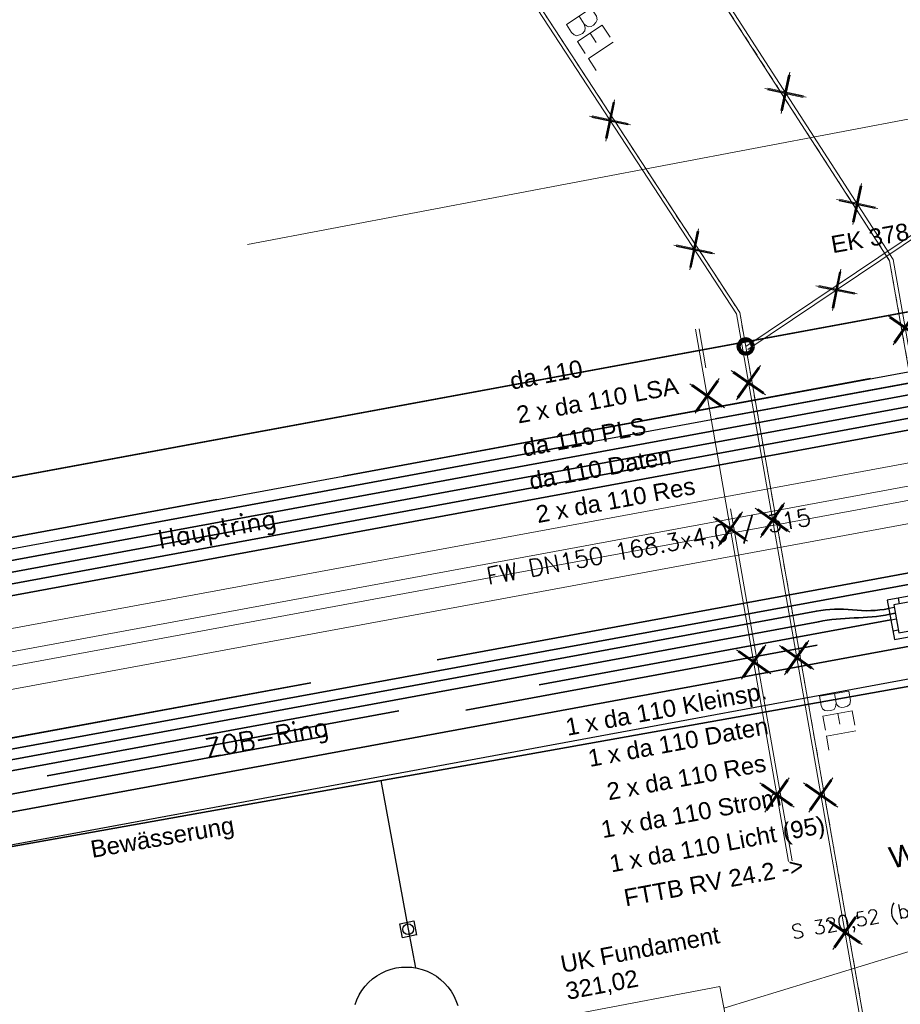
# Model space of a CAD drawing. Header units: metres. Extents: x -502 to 161, y -108 to 174.
# Tile 590 of 656: x -57 to -44, y 20 to 34. Entities that reach past the tile are written whole.
import ezdxf

# ---------------------------------------------------------------- set-up
doc = ezdxf.new("R2010")
doc.units = ezdxf.units.M
doc.header["$LTSCALE"] = 0.1
for name, pattern in [('1', [70, 50, -20]), ('2-1', [0.17, 0.06, -0.025, 0.06, -0.025]), ('237', [93, 75, -18]), ('3', [0.27, 0.1, -0.035, 0.1, -0.035])]:
    doc.linetypes.add(name, pattern=pattern)
for name, color, linetype in [('BRI31-005.07-5f08-Koordinierung Lageplan 4. BA Radstation - Seeterrasse 2023-05-31', 7, 'Continuous'), ('BRI32-005.02-5f05-Koordinierung Schemaplan 4 BA ZOB Teilbereich', 7, 'Continuous'), ('BRI32-005.03-5f06-Koordinierung Schemaplan 4 BA ZOB Teilbereich 2 Ost - Bahnhofsallee 2023-01-21', 7, 'Continuous')]:
    doc.layers.add(name, color=color, linetype=linetype)
doc.styles.add('Arial', font='arial.ttf')
doc.styles.add('Txt', font='txt_____.ttf')

# ---------------------------------------------------------------- blocks, each defined once
blk = doc.blocks.new('1016')
at = {"color": 7, "linetype": 'Continuous', "lineweight": 9, "transparency": 33554687}
for p, q in [((0.703072, 0.277444), (1.257444, -0.276928)), ((1.257444, 0.277444), (0.703072, -0.276928))]:
    blk.add_line(p, q, dxfattribs=at)
at = {"color": 2, "linetype": 'Continuous', "lineweight": 20, "true_color": 0xffff00, "transparency": 33554687}
for p, q in [((1.212401, 0.25319), (0.727326, -0.231885)), ((0.727326, 0.232401), (1.212401, -0.252674)), ((0.748114, 0.25319), (1.23319, -0.231885)), ((1.23319, 0.232401), (0.748114, -0.252674))]:
    blk.add_line(p, q, dxfattribs=at)
blk = doc.blocks.new('10011')
at = {"color": 190, "linetype": 'Continuous', "lineweight": 13, "true_color": 0x7f00ff, "transparency": 33554687}
for p, q in [((4.302568, 0.608018), (4.469535, 0.6081)), ((4.302568, 0.608018), (4.304235, 0.088154)), ((4.655568, 0.608018), (4.907582, 0.608142)), ((4.655568, 0.608018), (4.657235, 0.088154)), ((5.008568, 0.608018), (5.010235, 0.088154)), ((4.302693, 0.352595), (4.469661, 0.352677)), ((4.655694, 0.352595), (4.847467, 0.352689)), ((4.302824, 0.088154), (4.469791, 0.088236)), ((4.655824, 0.088154), (4.907837, 0.088278)), ((5.008823, 0.088154), (5.260838, 0.088278))]:
    blk.add_line(p, q, dxfattribs=at)
at = {"color": 190, "linetype": 'Continuous', "lineweight": 13, "true_color": 0x7f00ff, "transparency": 33554687, "flags": 128}
blk.add_lwpolyline([(4.469535, 0.6081), (4.530396, 0.585559), (4.557445, 0.540477), (4.569467, 0.480368), (4.566462, 0.43228), (4.546926, 0.393209), (4.513866, 0.367663), (4.469661, 0.352677), (4.531898, 0.330094), (4.573975, 0.298537), (4.585997, 0.238428), (4.581489, 0.182827), (4.567964, 0.136242), (4.52739, 0.103182), (4.469791, 0.088236)], dxfattribs=at)

msp = doc.modelspace()

# ---------------------------------------------------------------- linework, layer by layer
at = {"layer": 'BRI31-005.07-5f08-Koordinierung Lageplan 4. BA Radstation - Seeterrasse 2023-05-31', "color": 190, "linetype": '3', "lineweight": 13, "true_color": 0x7f00ff, "transparency": 33554687, "flags": 128}
msp.add_lwpolyline([(-67.468, 57.555), (-66.978, 57.923), (-59.781, 48.369), (-57.433, 45.401), (-51.397, 37.387), (-46.677, 30.159), (-44.651, 18.615)], dxfattribs=at)
msp.add_lwpolyline([(-67.468, 57.555), (-66.978, 57.923), (-59.781, 48.369), (-57.433, 45.401), (-51.397, 37.387), (-46.677, 30.159), (-44.651, 18.615)], dxfattribs=at)
at = {"layer": 'BRI31-005.07-5f08-Koordinierung Lageplan 4. BA Radstation - Seeterrasse 2023-05-31', "color": 255, "linetype": 'Continuous', "lineweight": 9, "transparency": 33554687, "flags": 128}
for points in [[(-44.7, 18.606), (-46.725, 30.14), (-51.437, 37.358), (-57.472, 45.37), (-59.821, 48.338), (-66.988, 57.853), (-67.438, 57.515)], [(-44.7, 18.606), (-46.725, 30.14), (-51.437, 37.358), (-57.472, 45.37), (-59.821, 48.338), (-66.988, 57.853), (-67.438, 57.515)], [(-43.036, -10.083), (-45.839, 8.207), (-41.167, 11.834), (-44.533, 30.901), (-49.549, 38.674), (-63.077, 56.634)], [(-43.036, -10.083), (-45.839, 8.207), (-41.167, 11.834), (-44.533, 30.901), (-49.549, 38.674), (-63.077, 56.634)]]:
    msp.add_lwpolyline(points, dxfattribs=at)
at = {"layer": 'BRI31-005.07-5f08-Koordinierung Lageplan 4. BA Radstation - Seeterrasse 2023-05-31', "color": 7, "linetype": '2-1', "lineweight": 13, "transparency": 33554687, "flags": 128}
msp.add_lwpolyline([(-63.117, 56.604), (-49.59, 38.646), (-44.581, 30.882), (-41.222, 11.855), (-45.893, 8.229), (-43.085, -10.09)], dxfattribs=at)
msp.add_lwpolyline([(-63.117, 56.604), (-49.59, 38.646), (-44.581, 30.882), (-41.222, 11.855), (-45.893, 8.229), (-43.085, -10.09)], dxfattribs=at)
at = {"layer": 'BRI31-005.07-5f08-Koordinierung Lageplan 4. BA Radstation - Seeterrasse 2023-05-31', "color": 114, "linetype": 'Continuous', "lineweight": 30, "true_color": 0x00994c, "transparency": 33554687, "flags": 128}
msp.add_lwpolyline([(-64.088, 26.52), (15.711, 41.26)], dxfattribs=at)
msp.add_lwpolyline([(-64.088, 26.52), (15.711, 41.26)], dxfattribs=at)
at = {"layer": 'BRI31-005.07-5f08-Koordinierung Lageplan 4. BA Radstation - Seeterrasse 2023-05-31', "color": 7, "linetype": 'Continuous', "lineweight": 30, "transparency": 33554687, "flags": 128}
for points in [[(-70.467, 24.3), (-67.891, 24.776), (-67.891, 24.776, 0.043992), (-66.878, 25.053), (-66.878, 25.053, -0.042289), (-65.91, 25.322), (-59.979, 26.44), (19.346, 41.093), (22.457, 38), (22.493, 37.325), (22.22, 37.049)], [(-70.467, 24.3), (-67.891, 24.776), (-67.891, 24.776, 0.043992), (-66.878, 25.053), (-66.878, 25.053, -0.042289), (-65.91, 25.322), (-59.979, 26.44), (19.346, 41.093), (22.457, 38), (22.493, 37.325), (22.22, 37.049)], [(22.142, 37.127), (22.381, 37.367), (22.354, 37.877), (19.293, 40.92), (-59.95, 26.283), (-65.88, 25.157, 0.018793), (-66.856, 24.933, -0.019765), (-67.876, 24.702), (-70.453, 24.226)], [(22.142, 37.127), (22.381, 37.367), (22.354, 37.877), (19.293, 40.92), (-59.95, 26.283), (-65.88, 25.157, 0.018793), (-66.856, 24.933, -0.019765), (-67.876, 24.702), (-70.453, 24.226)]]:
    msp.add_lwpolyline(points, format="xyb", dxfattribs=at)
at = {"layer": 'BRI31-005.07-5f08-Koordinierung Lageplan 4. BA Radstation - Seeterrasse 2023-05-31', "color": 142, "linetype": 'Continuous', "lineweight": 30, "true_color": 0x0099cc, "transparency": 33554687, "flags": 128}
msp.add_lwpolyline([(-28.704, 27.916), (-38.301, 26.143, 0.203055), (-38.791, 25.82, -0.205283), (-39.874, 25.099), (-42.504, 24.613), (-42.504, 24.613, -0.226341), (-43.71, 24.937), (-43.71, 24.937, 0.226061), (-44.167, 25.06), (-60.358, 22.069, -0.410021)], format="xyb", dxfattribs=at)
msp.add_lwpolyline([(-28.704, 27.916), (-38.301, 26.143, 0.203055), (-38.791, 25.82, -0.205283), (-39.874, 25.099), (-42.504, 24.613), (-42.504, 24.613, -0.226341), (-43.71, 24.937), (-43.71, 24.937, 0.226061), (-44.167, 25.06), (-60.358, 22.069, -0.410021)], format="xyb", dxfattribs=at)
at = {"layer": 'BRI32-005.02-5f05-Koordinierung Schemaplan 4 BA ZOB Teilbereich', "color": 1, "linetype": 'Continuous', "lineweight": 13, "true_color": 0xff0000, "transparency": 33554687}
msp.add_line((27.057, 46.444), (-53.563, 31.109), dxfattribs=at)
at = {"layer": 'BRI32-005.02-5f05-Koordinierung Schemaplan 4 BA ZOB Teilbereich', "color": 255, "linetype": 'Continuous', "lineweight": 13, "transparency": 33554687}
msp.add_line((-45.994, 22.481), (-47.296, 29.925), dxfattribs=at)
at = {"layer": 'BRI32-005.02-5f05-Koordinierung Schemaplan 4 BA ZOB Teilbereich', "color": 7, "linetype": '1', "lineweight": 18, "transparency": 33554687}
msp.add_line((-45.945, 22.49), (-47.247, 29.934), dxfattribs=at)
at = {"layer": 'BRI32-005.02-5f05-Koordinierung Schemaplan 4 BA ZOB Teilbereich', "color": 7, "linetype": 'Continuous', "lineweight": 25, "transparency": 33554687}
for p, q in [((-44.515, 26.032), (-44.594, 26.018)), ((-44.444, 26.086), (-44.458, 26.165)), ((-44.565, 25.861), (-44.486, 25.875)), ((-44.457, 25.718), (-44.536, 25.703))]:
    msp.add_line(p, q, dxfattribs=at)
at = {"layer": 'BRI32-005.02-5f05-Koordinierung Schemaplan 4 BA ZOB Teilbereich', "color": 3, "linetype": '1', "lineweight": 35, "true_color": 0x00ff00, "transparency": 33554687}
msp.add_line((-44.565, 25.861), (-57.424, 23.485), dxfattribs=at)
at = {"layer": 'BRI32-005.02-5f05-Koordinierung Schemaplan 4 BA ZOB Teilbereich', "color": 190, "linetype": '1', "lineweight": 35, "true_color": 0x7f00ff, "transparency": 33554687}
msp.add_line((-57.395, 23.328), (-44.536, 25.703), dxfattribs=at)
at = {"layer": 'BRI32-005.02-5f05-Koordinierung Schemaplan 4 BA ZOB Teilbereich', "color": 190, "linetype": 'Continuous', "lineweight": 18, "true_color": 0x7f00ff, "transparency": 33554687, "flags": 128}
for points in [[(-46.594, 29.685), (-44.106, 31.352), (-41.803, 32.896), (-41.044, 33.405), (-39.348, 34.402), (-34.886, 39.996), (-32.512, 41.558), (-0.345, 62.716), (0.255, 63.111), (27.575, 82.452), (27.317, 85.293), (27.311, 85.355)], [(-67.468, 57.555), (-66.978, 57.923), (-59.781, 48.369), (-57.433, 45.401), (-51.397, 37.387), (-46.677, 30.159), (-44.651, 18.615)]]:
    msp.add_lwpolyline(points, dxfattribs=at)
at = {"layer": 'BRI32-005.02-5f05-Koordinierung Schemaplan 4 BA ZOB Teilbereich', "color": 255, "linetype": 'Continuous', "lineweight": 13, "transparency": 33554687, "flags": 128}
for points in [[(27.361, 85.36), (27.367, 85.298), (27.627, 82.428), (0.283, 63.07), (-0.318, 62.674), (-32.485, 41.516), (-34.852, 39.959), (-39.315, 34.364), (-41.017, 33.363), (-41.775, 32.854), (-44.078, 31.31), (-46.566, 29.643)], [(-44.7, 18.606), (-46.725, 30.14), (-51.437, 37.358), (-57.472, 45.37), (-59.821, 48.338), (-66.988, 57.853), (-67.438, 57.515)], [(-43.036, -10.083), (-45.839, 8.207), (-41.167, 11.834), (-44.533, 30.901), (-49.549, 38.674), (-63.077, 56.634)]]:
    msp.add_lwpolyline(points, dxfattribs=at)
at = {"layer": 'BRI32-005.02-5f05-Koordinierung Schemaplan 4 BA ZOB Teilbereich', "color": 114, "linetype": 'Continuous', "lineweight": 35, "true_color": 0x00994c, "transparency": 33554687, "flags": 128}
msp.add_lwpolyline([(-87.579, 60.701), (-87.573, 60.847, -0.403893), (-86.572, 61.81), (-73.469, 61.787, -0.35713), (-72.49, 60.983), (-66.326, 30.095, -0.033762), (-66.332, 27.377, 0.490271), (-65.153, 26.324), (15.711, 41.26), (20.277, 43.291), (23.837, 43.968), (25.242, 43.746), (29.496, 44.556), (34.563, 42.932), (34.784, 42.922)], format="xyb", dxfattribs=at)
at = {"layer": 'BRI32-005.02-5f05-Koordinierung Schemaplan 4 BA ZOB Teilbereich', "color": 7, "linetype": 'Continuous', "lineweight": 18, "transparency": 33554687, "flags": 128}
for points in [[(-63.117, 56.604), (-49.59, 38.646), (-44.581, 30.882), (-41.222, 11.855), (-45.893, 8.229), (-43.085, -10.09)], [(29.376, 36.57), (19.628, 34.767), (18.717, 39.7), (-24.49, 31.72), (-24.097, 29.593), (-26.063, 29.23), (-26.456, 31.356), (-61.714, 24.844)], [(29.435, 36.255), (19.371, 34.394), (18.46, 39.328), (-24.102, 31.368), (-23.724, 29.337), (-26.32, 28.857), (-26.713, 30.984), (-61.966, 24.472)], [(29.47, 36.063), (19.215, 34.167), (18.304, 39.1), (-23.89, 31.307), (-23.497, 29.18), (-26.476, 28.63), (-26.869, 30.756), (-62.119, 24.245)], [(29.529, 35.749), (18.958, 33.794), (18.047, 38.728), (-23.517, 31.05), (-23.124, 28.924), (-26.733, 28.257), (-27.126, 30.384), (-62.371, 23.873)]]:
    msp.add_lwpolyline(points, dxfattribs=at)
at = {"layer": 'BRI32-005.02-5f05-Koordinierung Schemaplan 4 BA ZOB Teilbereich', "color": 7, "linetype": '237', "lineweight": 35, "transparency": 33554687, "flags": 128}
for points in [[(-70.467, 24.3), (-67.891, 24.776), (-67.891, 24.776, 0.043992), (-66.878, 25.053), (-66.878, 25.053, -0.042289), (-65.91, 25.322), (-59.979, 26.44), (19.346, 41.093), (22.457, 38), (22.493, 37.325), (22.22, 37.049)], [(22.142, 37.127), (22.381, 37.367), (22.354, 37.877), (19.293, 40.92), (-59.95, 26.283), (-65.88, 25.157, 0.018793), (-66.856, 24.933, -0.019765), (-67.876, 24.702), (-70.453, 24.226)]]:
    msp.add_lwpolyline(points, format="xyb", dxfattribs=at)
at = {"layer": 'BRI32-005.02-5f05-Koordinierung Schemaplan 4 BA ZOB Teilbereich', "color": 7, "linetype": 'Continuous', "lineweight": 35, "transparency": 33554687, "flags": 128}
for points in [[(-70.438, 24.143), (-59.921, 26.126), (19.24, 40.748), (22.197, 37.807), (22.221, 37.366), (22.062, 37.206)], [(-70.41, 23.998), (-59.892, 25.968), (19.186, 40.575), (22.041, 37.737), (22.061, 37.358), (21.986, 37.282)], [(-70.378, 23.855), (-59.863, 25.811), (19.133, 40.403), (21.937, 37.614), (21.948, 37.401), (21.908, 37.36)], [(-70.356, 23.71), (19.08, 40.23), (20.894, 38.426), (20.767, 37.844), (20.601, 37.677)]]:
    msp.add_lwpolyline(points, dxfattribs=at)
at = {"layer": 'BRI32-005.02-5f05-Koordinierung Schemaplan 4 BA ZOB Teilbereich', "color": 1, "linetype": 'Continuous', "lineweight": 35, "true_color": 0xff0000, "transparency": 33554687, "flags": 128}
msp.add_lwpolyline([(-57.81, 22.997), (-44.249, 25.502, -0.226225), (-43.417, 25.279), (-43.417, 25.279, 0.226225), (-42.586, 25.056), (-42.586, 25.056), (-39.956, 25.541, 0.204552), (-39.17, 26.063), (-39.17, 26.063, -0.204543), (-38.384, 26.585), (-38.384, 26.585), (-27.802, 28.54), (-26.841, 28.84), (-16.812, 30.692, -0.062571), (-15.531, 30.766, 0.062569), (-14.249, 30.84), (-4.753, 32.594), (-4.19, 32.902), (-2.907, 33.139), (-0.826, 33.767)], format="xyb", dxfattribs=at)
at = {"layer": 'BRI32-005.02-5f05-Koordinierung Schemaplan 4 BA ZOB Teilbereich', "color": 142, "linetype": 'Continuous', "lineweight": 35, "true_color": 0x0099cc, "transparency": 33554687, "flags": 128}
msp.add_lwpolyline([(-28.704, 27.916), (-38.301, 26.143, 0.203055), (-38.791, 25.82, -0.205283), (-39.874, 25.099), (-42.504, 24.613), (-42.504, 24.613, -0.226341), (-43.71, 24.937), (-43.71, 24.937), (-43.779, 24.96, 0.12261), (-44.044, 24.979), (-44.167, 24.958), (-60.358, 22.069, -0.410021)], format="xyb", dxfattribs=at)
at = {"layer": 'BRI32-005.02-5f05-Koordinierung Schemaplan 4 BA ZOB Teilbereich', "color": 3, "linetype": '237', "lineweight": 35, "true_color": 0x00ff00, "transparency": 33554687, "flags": 128}
msp.add_lwpolyline([(-43.533, 26.661), (-57.535, 24.085), (-57.535, 24.085, 0.012843), (-59.629, 23.644), (-59.629, 23.644), (-59.629, 23.644, -0.008662), (-61.719, 23.185), (-61.719, 23.185), (-66.329, 22.257)], format="xyb", dxfattribs=at)
at = {"layer": 'BRI32-005.02-5f05-Koordinierung Schemaplan 4 BA ZOB Teilbereich', "color": 7, "linetype": 'Continuous', "lineweight": 35, "transparency": 33554687, "flags": 128}
for points in [[(-43.504, 26.504), (-57.507, 23.938, 0.013113), (-59.6, 23.497), (-59.6, 23.497, -0.008756), (-61.69, 23.038), (-61.69, 23.038)], [(-57.48, 23.79), (-45.605, 25.984, -0.074581), (-45.099, 26.001), (-45.099, 26.001, 0.07459), (-44.594, 26.018), (-44.594, 26.018)], [(-44.501, 25.954), (-44.579, 25.939, -0.039941), (-45.078, 25.888, 0.039936), (-45.577, 25.836), (-57.453, 23.643)]]:
    msp.add_lwpolyline(points, format="xyb", dxfattribs=at)
at = {"layer": 'BRI32-005.02-5f05-Koordinierung Schemaplan 4 BA ZOB Teilbereich', "color": 7, "linetype": 'Continuous', "lineweight": 25, "transparency": 33554687, "flags": 128}
for points in [[(-44.616, 26.136), (-44.514, 25.585), (-43.57, 25.76), (-43.672, 26.31), (-44.616, 26.136)], [(-44.523, 26.072), (-44.45, 25.678), (-43.663, 25.824), (-43.736, 26.217), (-44.523, 26.072)]]:
    msp.add_lwpolyline(points, dxfattribs=at)
at = {"layer": 'BRI32-005.02-5f05-Koordinierung Schemaplan 4 BA ZOB Teilbereich', "color": 190, "linetype": 'Continuous', "lineweight": 100, "true_color": 0x7f00ff, "transparency": 33554687}
msp.add_circle((-46.594, 29.685), 0.1, dxfattribs=at)
at = {"layer": 'BRI32-005.03-5f06-Koordinierung Schemaplan 4 BA ZOB Teilbereich 2 Ost - Bahnhofsallee 2023-01-21', "color": 255, "linetype": 'Continuous', "lineweight": 9, "transparency": 33554687}
msp.add_line((-45.994, 22.481), (-47.296, 29.925), dxfattribs=at)
at = {"layer": 'BRI32-005.03-5f06-Koordinierung Schemaplan 4 BA ZOB Teilbereich 2 Ost - Bahnhofsallee 2023-01-21', "color": 7, "linetype": '1', "lineweight": 13, "transparency": 33554687}
msp.add_line((-45.945, 22.49), (-47.247, 29.934), dxfattribs=at)
at = {"layer": 'BRI32-005.03-5f06-Koordinierung Schemaplan 4 BA ZOB Teilbereich 2 Ost - Bahnhofsallee 2023-01-21', "color": 7, "linetype": 'Continuous', "lineweight": 20, "transparency": 33554687}
for p, q in [((-44.515, 26.032), (-44.594, 26.018)), ((-44.444, 26.086), (-44.458, 26.165)), ((-44.565, 25.861), (-44.486, 25.875)), ((-44.457, 25.718), (-44.536, 25.703))]:
    msp.add_line(p, q, dxfattribs=at)
at = {"layer": 'BRI32-005.03-5f06-Koordinierung Schemaplan 4 BA ZOB Teilbereich 2 Ost - Bahnhofsallee 2023-01-21', "color": 3, "linetype": '1', "lineweight": 30, "true_color": 0x00ff00, "transparency": 33554687}
msp.add_line((-44.565, 25.861), (-57.424, 23.485), dxfattribs=at)
at = {"layer": 'BRI32-005.03-5f06-Koordinierung Schemaplan 4 BA ZOB Teilbereich 2 Ost - Bahnhofsallee 2023-01-21', "color": 190, "linetype": '1', "lineweight": 30, "true_color": 0x7f00ff, "transparency": 33554687}
msp.add_line((-57.395, 23.328), (-44.536, 25.703), dxfattribs=at)
at = {"layer": 'BRI32-005.03-5f06-Koordinierung Schemaplan 4 BA ZOB Teilbereich 2 Ost - Bahnhofsallee 2023-01-21', "color": 142, "linetype": 'Continuous', "lineweight": 30, "true_color": 0x0099cc, "transparency": 33554687}
for p, q in [((-51.7, 23.614), (-51.316, 21.534)), ((-51.316, 21.534), (-51.213, 20.995))]:
    msp.add_line(p, q, dxfattribs=at)
at = {"layer": 'BRI32-005.03-5f06-Koordinierung Schemaplan 4 BA ZOB Teilbereich 2 Ost - Bahnhofsallee 2023-01-21', "color": 1, "linetype": 'Continuous', "lineweight": 20, "true_color": 0xff0000, "transparency": 33554687}
msp.add_line((-44, 21.318), (-46.899, 20.43), dxfattribs=at)
at = {"layer": 'BRI32-005.03-5f06-Koordinierung Schemaplan 4 BA ZOB Teilbereich 2 Ost - Bahnhofsallee 2023-01-21', "color": 190, "linetype": 'Continuous', "lineweight": 13, "true_color": 0x7f00ff, "transparency": 33554687, "flags": 128}
for points in [[(-46.594, 29.685), (-44.106, 31.352), (-41.803, 32.896), (-41.044, 33.405), (-39.348, 34.402), (-34.886, 39.996), (-32.512, 41.558), (-0.345, 62.716), (0.255, 63.111), (27.575, 82.452), (27.317, 85.293), (27.311, 85.355)], [(-67.468, 57.555), (-66.978, 57.923), (-59.781, 48.369), (-57.433, 45.401), (-51.397, 37.387), (-46.677, 30.159), (-44.651, 18.615)]]:
    msp.add_lwpolyline(points, dxfattribs=at)
at = {"layer": 'BRI32-005.03-5f06-Koordinierung Schemaplan 4 BA ZOB Teilbereich 2 Ost - Bahnhofsallee 2023-01-21', "color": 255, "linetype": 'Continuous', "lineweight": 9, "transparency": 33554687, "flags": 128}
for points in [[(27.361, 85.36), (27.367, 85.298), (27.627, 82.428), (0.283, 63.07), (-0.318, 62.674), (-32.485, 41.516), (-34.852, 39.959), (-39.315, 34.364), (-41.017, 33.363), (-41.775, 32.854), (-44.078, 31.31), (-46.566, 29.643)], [(-44.7, 18.606), (-46.725, 30.14), (-51.437, 37.358), (-57.472, 45.37), (-59.821, 48.338), (-66.988, 57.853), (-67.438, 57.515)], [(-43.036, -10.083), (-45.839, 8.207), (-41.167, 11.834), (-44.533, 30.901), (-49.549, 38.674), (-63.077, 56.634)]]:
    msp.add_lwpolyline(points, dxfattribs=at)
at = {"layer": 'BRI32-005.03-5f06-Koordinierung Schemaplan 4 BA ZOB Teilbereich 2 Ost - Bahnhofsallee 2023-01-21', "color": 7, "linetype": 'Continuous', "lineweight": 13, "transparency": 33554687, "flags": 128}
for points in [[(-63.117, 56.604), (-49.59, 38.646), (-44.581, 30.882), (-41.222, 11.855), (-45.893, 8.229), (-43.085, -10.09)], [(29.376, 36.57), (19.628, 34.767), (18.717, 39.7), (-24.49, 31.72), (-24.097, 29.593), (-26.063, 29.23), (-26.456, 31.356), (-61.714, 24.844)], [(29.435, 36.255), (19.371, 34.394), (18.46, 39.328), (-24.102, 31.368), (-23.724, 29.337), (-26.32, 28.857), (-26.713, 30.984), (-61.966, 24.472)], [(29.47, 36.063), (19.215, 34.167), (18.304, 39.1), (-23.89, 31.307), (-23.497, 29.18), (-26.476, 28.63), (-26.869, 30.756), (-62.119, 24.245)], [(29.529, 35.749), (18.958, 33.794), (18.047, 38.728), (-23.517, 31.05), (-23.124, 28.924), (-26.733, 28.257), (-27.126, 30.384), (-62.371, 23.873)], [(-48.921, 20.362), (-46.956, 20.735), (-46.667, 19.208), (-48.632, 18.835), (-48.921, 20.362)]]:
    msp.add_lwpolyline(points, dxfattribs=at)
at = {"layer": 'BRI32-005.03-5f06-Koordinierung Schemaplan 4 BA ZOB Teilbereich 2 Ost - Bahnhofsallee 2023-01-21', "color": 114, "linetype": 'Continuous', "lineweight": 30, "true_color": 0x00994c, "transparency": 33554687, "flags": 128}
msp.add_lwpolyline([(-64.088, 26.52), (15.711, 41.26)], dxfattribs=at)
at = {"layer": 'BRI32-005.03-5f06-Koordinierung Schemaplan 4 BA ZOB Teilbereich 2 Ost - Bahnhofsallee 2023-01-21', "color": 7, "linetype": '237', "lineweight": 30, "transparency": 33554687, "flags": 128}
for points in [[(-70.467, 24.3), (-67.891, 24.776), (-67.891, 24.776, 0.043992), (-66.878, 25.053), (-66.878, 25.053, -0.042289), (-65.91, 25.322), (-59.979, 26.44), (19.346, 41.093), (22.457, 38), (22.493, 37.325), (22.22, 37.049)], [(22.142, 37.127), (22.381, 37.367), (22.354, 37.877), (19.293, 40.92), (-59.95, 26.283), (-65.88, 25.157, 0.018793), (-66.856, 24.933, -0.019765), (-67.876, 24.702), (-70.453, 24.226)]]:
    msp.add_lwpolyline(points, format="xyb", dxfattribs=at)
at = {"layer": 'BRI32-005.03-5f06-Koordinierung Schemaplan 4 BA ZOB Teilbereich 2 Ost - Bahnhofsallee 2023-01-21', "color": 7, "linetype": 'Continuous', "lineweight": 30, "transparency": 33554687, "flags": 128}
for points in [[(-70.438, 24.143), (-59.921, 26.126), (19.24, 40.748), (22.197, 37.807), (22.221, 37.366), (22.062, 37.206)], [(-70.41, 23.998), (-59.892, 25.968), (19.186, 40.575), (22.041, 37.737), (22.061, 37.358), (21.986, 37.282)], [(-70.378, 23.855), (-59.863, 25.811), (19.133, 40.403), (21.937, 37.614), (21.948, 37.401), (21.908, 37.36)], [(-70.356, 23.71), (19.08, 40.23), (20.894, 38.426), (20.767, 37.844), (20.601, 37.677)]]:
    msp.add_lwpolyline(points, dxfattribs=at)
at = {"layer": 'BRI32-005.03-5f06-Koordinierung Schemaplan 4 BA ZOB Teilbereich 2 Ost - Bahnhofsallee 2023-01-21', "color": 1, "linetype": 'Continuous', "lineweight": 30, "true_color": 0xff0000, "transparency": 33554687, "flags": 128}
msp.add_lwpolyline([(-57.81, 22.997), (-44.249, 25.502, -0.226225), (-43.417, 25.279), (-43.417, 25.279, 0.226225), (-42.586, 25.056), (-42.586, 25.056), (-39.956, 25.541, 0.204552), (-39.17, 26.063), (-39.17, 26.063, -0.204543), (-38.384, 26.585), (-38.384, 26.585), (-27.802, 28.54), (-26.841, 28.84), (-16.812, 30.692, -0.062571), (-15.531, 30.766, 0.062569), (-14.249, 30.84), (-4.753, 32.594), (-4.19, 32.902), (-2.907, 33.139), (-0.826, 33.767)], format="xyb", dxfattribs=at)
at = {"layer": 'BRI32-005.03-5f06-Koordinierung Schemaplan 4 BA ZOB Teilbereich 2 Ost - Bahnhofsallee 2023-01-21', "color": 142, "linetype": 'Continuous', "lineweight": 30, "true_color": 0x0099cc, "transparency": 33554687, "flags": 128}
msp.add_lwpolyline([(-28.704, 27.916), (-38.301, 26.143, 0.203055), (-38.791, 25.82, -0.205283), (-39.874, 25.099), (-42.504, 24.613), (-42.504, 24.613, -0.226341), (-43.71, 24.937), (-43.71, 24.937), (-43.779, 24.96, 0.12261), (-44.044, 24.979), (-44.167, 24.958), (-60.358, 22.069, -0.410021)], format="xyb", dxfattribs=at)
at = {"layer": 'BRI32-005.03-5f06-Koordinierung Schemaplan 4 BA ZOB Teilbereich 2 Ost - Bahnhofsallee 2023-01-21', "color": 3, "linetype": '237', "lineweight": 30, "true_color": 0x00ff00, "transparency": 33554687, "flags": 128}
msp.add_lwpolyline([(-43.533, 26.661), (-57.535, 24.085), (-57.535, 24.085, 0.012843), (-59.629, 23.644), (-59.629, 23.644), (-59.629, 23.644, -0.008662), (-61.719, 23.185), (-61.719, 23.185), (-66.329, 22.257)], format="xyb", dxfattribs=at)
at = {"layer": 'BRI32-005.03-5f06-Koordinierung Schemaplan 4 BA ZOB Teilbereich 2 Ost - Bahnhofsallee 2023-01-21', "color": 7, "linetype": 'Continuous', "lineweight": 30, "transparency": 33554687, "flags": 128}
for points in [[(-43.504, 26.504), (-57.507, 23.938, 0.013113), (-59.6, 23.497), (-59.6, 23.497, -0.008756), (-61.69, 23.038), (-61.69, 23.038)], [(-57.48, 23.79), (-45.605, 25.984, -0.074581), (-45.099, 26.001), (-45.099, 26.001, 0.07459), (-44.594, 26.018), (-44.594, 26.018)], [(-44.501, 25.954), (-44.579, 25.939, -0.039941), (-45.078, 25.888, 0.039936), (-45.577, 25.836), (-57.453, 23.643)]]:
    msp.add_lwpolyline(points, format="xyb", dxfattribs=at)
at = {"layer": 'BRI32-005.03-5f06-Koordinierung Schemaplan 4 BA ZOB Teilbereich 2 Ost - Bahnhofsallee 2023-01-21', "color": 7, "linetype": 'Continuous', "lineweight": 20, "transparency": 33554687, "flags": 128}
for points in [[(-44.616, 26.136), (-44.514, 25.585), (-43.57, 25.76), (-43.672, 26.31), (-44.616, 26.136)], [(-44.523, 26.072), (-44.45, 25.678), (-43.663, 25.824), (-43.736, 26.217), (-44.523, 26.072)]]:
    msp.add_lwpolyline(points, dxfattribs=at)
at = {"layer": 'BRI32-005.03-5f06-Koordinierung Schemaplan 4 BA ZOB Teilbereich 2 Ost - Bahnhofsallee 2023-01-21', "color": 142, "linetype": 'Continuous', "lineweight": 30, "true_color": 0x0099cc, "transparency": 33554687, "flags": 128}
for points in [[(-51.198, 21.457), (-51.393, 21.416), (-51.434, 21.612), (-51.238, 21.652), (-51.197, 21.452)], [(-52.059, 20.48), (-52.033, 20.549), (-52.001, 20.615), (-51.963, 20.678), (-51.919, 20.737), (-51.869, 20.791), (-51.814, 20.84), (-51.754, 20.883), (-51.691, 20.92), (-51.624, 20.951), (-51.555, 20.976), (-51.483, 20.993), (-51.41, 21.003), (-51.337, 21.006), (-51.263, 21.002), (-51.191, 20.99), (-51.119, 20.972), (-51.05, 20.947), (-50.984, 20.915), (-50.921, 20.876), (-50.862, 20.832), (-50.808, 20.782), (-50.759, 20.727), (-50.716, 20.668), (-50.679, 20.604), (-50.648, 20.537), (-50.623, 20.468)]]:
    msp.add_lwpolyline(points, dxfattribs=at)
at = {"layer": 'BRI32-005.03-5f06-Koordinierung Schemaplan 4 BA ZOB Teilbereich 2 Ost - Bahnhofsallee 2023-01-21', "color": 1, "linetype": 'Continuous', "lineweight": 20, "true_color": 0xff0000, "transparency": 33554687, "flags": 128}
msp.add_lwpolyline([(-48.921, 20.362), (-46.956, 20.735), (-46.667, 19.208), (-48.632, 18.835), (-48.921, 20.362)], dxfattribs=at)
at = {"layer": 'BRI32-005.03-5f06-Koordinierung Schemaplan 4 BA ZOB Teilbereich 2 Ost - Bahnhofsallee 2023-01-21', "color": 190, "linetype": 'Continuous', "lineweight": 100, "true_color": 0x7f00ff, "transparency": 33554687}
msp.add_circle((-46.594, 29.685), 0.1, dxfattribs=at)
at = {"layer": 'BRI32-005.03-5f06-Koordinierung Schemaplan 4 BA ZOB Teilbereich 2 Ost - Bahnhofsallee 2023-01-21', "color": 142, "linetype": 'Continuous', "lineweight": 30, "true_color": 0x0099cc, "transparency": 33554687}
msp.add_circle((-51.316, 21.534), 0.075, dxfattribs=at)

# ---------------------------------------------------------------- block references
at = {"layer": 'BRI32-005.03-5f06-Koordinierung Schemaplan 4 BA ZOB Teilbereich 2 Ost - Bahnhofsallee 2023-01-21', "color": 7, "transparency": 33554687}
for name, p, xscale, yscale, zscale, rotation in [('10011', (-51.044, 37.031), 0.800000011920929, 0.800000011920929, 0.800000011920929, 303.1393970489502), ('1016', (-45.639, 32.615), 0.75, 0.75, 0.75, 122.8337127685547), ('1016', (-48.09, 32.231), 0.75, 0.75, 0.75, 123.1394073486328), ('1016', (-44.636, 31.061), 0.75, 0.75, 0.75, 122.8337127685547), ('1016', (-46.912, 30.427), 0.75, 0.75, 0.75, 123.1394073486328), ('1016', (-44.712, 30.886), 0.75, 0.75, 0.75, 213.8270965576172), ('1016', (-44.237, 29.224), 0.75, 0.75, 0.75, 100.01162109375), ('1016', (-46.429, 28.455), 0.75, 0.75, 0.75, 99.95594787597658), ('1016', (-47.007, 28.27), 0.75, 0.75, 0.75, 99.92079162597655), ('1016', (-46.092, 26.532), 0.75, 0.75, 0.75, 99.95594787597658), ('1016', (-46.681, 26.409), 0.75, 0.75, 0.75, 99.92079162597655), ('1016', (-46.356, 24.549), 0.75, 0.75, 0.75, 99.92079162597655), ('1016', (-45.754, 24.61), 0.75, 0.75, 0.75, 99.95594787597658), ('10011', (-46.227, 28.172), 0.800000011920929, 0.800000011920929, 0.800000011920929, 279.9559547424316), ('1016', (-46.03, 22.688), 0.75, 0.75, 0.75, 99.92079162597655), ('1016', (-45.417, 22.688), 0.75, 0.75, 0.75, 99.95594787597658), ('1016', (-45.079, 20.766), 0.75, 0.75, 0.75, 99.95594787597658)]:
    msp.add_blockref(name, p, dxfattribs=dict(at, xscale=xscale, yscale=yscale, zscale=zscale, rotation=rotation))

# ---------------------------------------------------------------- texts
at = {"layer": 'BRI32-005.02-5f05-Koordinierung Schemaplan 4 BA ZOB Teilbereich', "color": 1, "true_color": 0xff0000, "transparency": 33554687, "insert": (-45.419, 31.225), "char_height": 0.24, "attachment_point": 1, "rotation": 10.0084, "line_spacing_factor": 0.25, "style": 'Arial'}
msp.add_mtext('EK 378', dxfattribs=at)
at = {"layer": 'BRI32-005.02-5f05-Koordinierung Schemaplan 4 BA ZOB Teilbereich', "color": 255, "transparency": 33554687, "insert": (-49.911, 29.316), "char_height": 0.24, "attachment_point": 1, "rotation": 10.4654, "line_spacing_factor": 0.25, "style": 'Arial'}
msp.add_mtext('da 110', dxfattribs=at)
at = {"layer": 'BRI32-005.02-5f05-Koordinierung Schemaplan 4 BA ZOB Teilbereich', "color": 7, "transparency": 33554687, "char_height": 0.24, "attachment_point": 1, "line_spacing_factor": 0.25}
for s, insert, rotation, style in [('2 x da 110 LSA', (-49.818, 28.843), 10.4654, 'Arial'), ('da 110 PLS', (-49.737, 28.379), 10.4654, 'Arial'), ('da 110 Daten', (-49.642, 27.916), 10.4654, 'Arial'), ('2 x da 110 Res', (-49.546, 27.45), 10.4654, 'Arial'), ('FW DN150 168.3x4,0 / 315', (-50.239, 26.588), 10.4655, 'Txt')]:
    msp.add_mtext(s, dxfattribs=dict(at, insert=insert, rotation=rotation, style=style))
at = {"layer": 'BRI32-005.03-5f06-Koordinierung Schemaplan 4 BA ZOB Teilbereich 2 Ost - Bahnhofsallee 2023-01-21', "color": 1, "true_color": 0xff0000, "transparency": 33554687, "attachment_point": 1, "line_spacing_factor": 0.25}
for s, insert, char_height, rotation, style in [('EK 378', (-45.419, 31.225), 0.24, 10.0084, 'Arial'), ('FTTB RV 24.2 ->', (-48.316, 22.088), 0.24, 10.4655, 'Arial'), ('S 320,52 (bhm)', (-45.972, 21.589), 0.2, 10.7963, 'Txt')]:
    msp.add_mtext(s, dxfattribs=dict(at, insert=insert, char_height=char_height, rotation=rotation, style=style))
at = {"layer": 'BRI32-005.03-5f06-Koordinierung Schemaplan 4 BA ZOB Teilbereich 2 Ost - Bahnhofsallee 2023-01-21', "color": 255, "transparency": 33554687, "insert": (-49.911, 29.316), "char_height": 0.24, "attachment_point": 1, "rotation": 10.4654, "line_spacing_factor": 0.25, "style": 'Arial'}
msp.add_mtext('da 110', dxfattribs=at)
at = {"layer": 'BRI32-005.03-5f06-Koordinierung Schemaplan 4 BA ZOB Teilbereich 2 Ost - Bahnhofsallee 2023-01-21', "color": 7, "transparency": 33554687, "attachment_point": 1, "line_spacing_factor": 0.25}
for s, insert, char_height, rotation, style in [('2 x da 110 LSA', (-49.818, 28.843), 0.24, 10.4654, 'Arial'), ('da 110 PLS', (-49.737, 28.379), 0.24, 10.4654, 'Arial'), ('da 110 Daten', (-49.642, 27.916), 0.24, 10.4654, 'Arial'), ('2 x da 110 Res', (-49.546, 27.45), 0.24, 10.4654, 'Arial'), ('Hauptring', (-54.837, 27.113), 0.26, 10.4655, 'Txt'), ('FW DN150 168.3x4,0 / 315', (-50.239, 26.588), 0.24, 10.4655, 'Txt'), ('1 x da 110 Kleinsp.', (-49.132, 24.475), 0.24, 10.4655, 'Arial'), ('ZOB-Ring', (-54.173, 24.19), 0.26, 10.4655, 'Txt'), ('1 x da 110 Daten', (-48.818, 24.039), 0.24, 10.4655, 'Arial'), ('2 x da 110 Res', (-48.555, 23.573), 0.24, 10.4655, 'Arial'), ('1 x da 110 Strom', (-48.637, 23.043), 0.24, 10.4655, 'Arial'), ('UK Fundament', (-49.203, 21.159), 0.24, 10.737, 'Arial'), ('321,02', (-49.131, 20.782), 0.24, 10.737, 'Arial')]:
    msp.add_mtext(s, dxfattribs=dict(at, insert=insert, char_height=char_height, rotation=rotation, style=style))
at = {"layer": 'BRI32-005.03-5f06-Koordinierung Schemaplan 4 BA ZOB Teilbereich 2 Ost - Bahnhofsallee 2023-01-21', "color": 5, "true_color": 0x0000ff, "transparency": 33554687, "insert": (-55.776, 22.768), "char_height": 0.24, "attachment_point": 1, "rotation": 9.843, "line_spacing_factor": 0.25, "style": 'Arial'}
msp.add_mtext('Bewässerung', dxfattribs=at)
at = {"layer": 'BRI32-005.03-5f06-Koordinierung Schemaplan 4 BA ZOB Teilbereich 2 Ost - Bahnhofsallee 2023-01-21', "color": 190, "true_color": 0x7f00ff, "transparency": 33554687, "insert": (-48.518, 22.564), "char_height": 0.24, "attachment_point": 1, "rotation": 10.4655, "line_spacing_factor": 0.25, "style": 'Arial'}
msp.add_mtext('1 x da 110 Licht (95)', dxfattribs=at)
at = {"layer": 'BRI32-005.03-5f06-Koordinierung Schemaplan 4 BA ZOB Teilbereich 2 Ost - Bahnhofsallee 2023-01-21', "color": 20, "true_color": 0xff3f00, "transparency": 33554687, "insert": (-44.612, 22.677), "char_height": 0.3, "attachment_point": 1, "rotation": 10.6486, "line_spacing_factor": 0.25, "style": 'Arial'}
msp.add_mtext('WK', dxfattribs=at)

doc.saveas('drawing.dxf')
